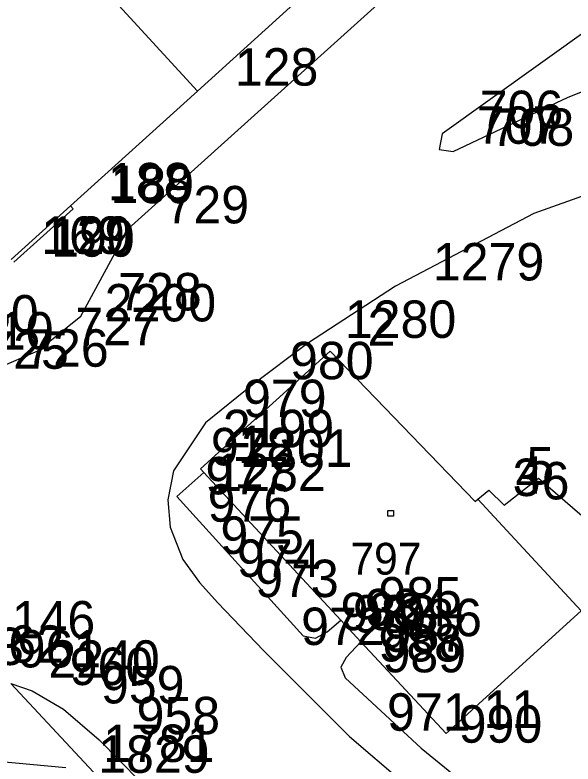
# Model space of a CAD drawing. Extents: x -822293 to -820259, y -1071573 to -1068794.
# Drawn here: x -821541.55 to -821511.74, y -1070055.15 to -1070015.12 of the extents above; entities that cross this region are included whole.
import ezdxf

# ---------------------------------------------------------------- set-up
doc = ezdxf.new("R2010")
doc.units = 0
for name, color, linetype in [('Vrstva 11', 7, 'Continuous'), ('Vrstva 2', 7, 'Continuous'), ('Vrstva 3', 7, 'Continuous'), ('Vrstva 6', 7, 'Continuous'), ('Vrstva 8', 7, 'Continuous'), ('Vrstva 9', 7, 'Continuous')]:
    doc.layers.add(name, color=color, linetype=linetype)

# ---------------------------------------------------------------- blocks, each defined once
blk = doc.blocks.new('Z402')
at = {"layer": 'Vrstva 2'}
for p, q in [((-10, 10), (20, 10)), ((-10, -20), (-10, 10)), ((20, 10), (20, -20)), ((20, -20), (-10, -20))]:
    blk.add_line(p, q, dxfattribs=at)

msp = doc.modelspace()

# ---------------------------------------------------------------- linework, layer by layer
at = {"layer": 'Vrstva 2'}
for p, q in [((-821531.81, -1070019.2), (-821540.27, -1070009.96)), ((-821531.81, -1070019.2), (-821524.85, -1070012.88)), ((-821538.59, -1070025.33), (-821531.81, -1070019.2)), ((-821541.75, -1070028.19), (-821538.59, -1070025.33)), ((-821524.72, -1070033.09), (-821531.65, -1070039.37)), ((-821524.72, -1070033.09), (-821516.97, -1070041.13)), ((-821531.65, -1070039.37), (-821531.47, -1070039.57)), ((-821531.47, -1070039.57), (-821524.14, -1070047.46)), ((-821515.42, -1070041.31), (-821513.59, -1070039.88)), ((-821513.59, -1070039.88), (-821511.26, -1070041.89)), ((-821516.82, -1070041), (-821516.24, -1070040.51)), ((-821516.24, -1070040.51), (-821515.42, -1070041.31)), ((-821516.97, -1070041.13), (-821516.82, -1070041)), ((-821511.3, -1070046.97), (-821518.52, -1070053.52)), ((-821524.14, -1070047.46), (-821523.07, -1070048.62)), ((-821523.07, -1070048.62), (-821518.52, -1070053.52)), ((-821527.48, -1070066.2), (-821541.77, -1070050.84)), ((-821551.21, -1070054.16), (-821538.84, -1070055.34))]:
    msp.add_line(p, q, dxfattribs=at)
at = {"layer": 'Vrstva 3'}
for p, q in [((-821506.63, -1070012.82), (-821518.73, -1070021.47)), ((-821535.51, -1070026.56), (-821522.18, -1070014.57)), ((-821512.01, -1070019.52), (-821507.8, -1070017.84)), ((-821518.14, -1070022.42), (-821512.01, -1070019.52)), ((-821518.73, -1070021.47), (-821518.89, -1070022.31)), ((-821518.89, -1070022.31), (-821518.14, -1070022.42)), ((-821505.33, -1070022.7), (-821513.83, -1070025.73)), ((-821538.59, -1070025.33), (-821538.45, -1070025.48)), ((-821538.45, -1070025.48), (-821541.62, -1070028.34)), ((-821513.83, -1070025.73), (-821521.23, -1070029.61)), ((-821538.04, -1070031.21), (-821535.51, -1070026.56)), ((-821521.23, -1070029.61), (-821525.93, -1070032.68)), ((-821538.76, -1070031.8), (-821538.04, -1070031.21)), ((-821540.33, -1070033.07), (-821538.76, -1070031.8)), ((-821525.93, -1070032.68), (-821528.86, -1070034.89)), ((-821543.01, -1070034.22), (-821540.33, -1070033.07)), ((-821528.86, -1070034.89), (-821531.37, -1070036.91)), ((-821531.37, -1070036.91), (-821532.45, -1070038.52)), ((-821532.45, -1070038.52), (-821533.09, -1070039.49)), ((-821533.09, -1070039.49), (-821533.38, -1070041.04)), ((-821532.9, -1070040.86), (-821531.47, -1070039.57)), ((-821532.9, -1070040.86), (-821526.16, -1070048.3)), ((-821516.82, -1070041), (-821511.3, -1070046.97)), ((-821533.38, -1070041.04), (-821533.26, -1070042.5)), ((-821533.26, -1070042.5), (-821532.58, -1070044.22)), ((-821532.58, -1070044.22), (-821531.7, -1070045.45)), ((-821531.7, -1070045.45), (-821530.72, -1070046.53)), ((-821530.72, -1070046.53), (-821528.27, -1070049.09)), ((-821524.87, -1070048.09), (-821524.14, -1070047.46)), ((-821525.5, -1070048.42), (-821524.87, -1070048.09)), ((-821526.16, -1070048.3), (-821525.5, -1070048.42)), ((-821523.07, -1070048.62), (-821523.86, -1070049.45)), ((-821528.27, -1070049.09), (-821523.68, -1070053.67)), ((-821523.86, -1070049.45), (-821524.14, -1070049.97)), ((-821524.14, -1070049.97), (-821523.92, -1070050.55)), ((-821523.92, -1070050.55), (-821519.85, -1070054.31)), ((-821541.77, -1070050.84), (-821540.63, -1070051.23)), ((-821540.63, -1070051.23), (-821538.96, -1070052.21)), ((-821538.96, -1070052.21), (-821537.06, -1070053.86)), ((-821523.68, -1070053.67), (-821517.6, -1070058.87)), ((-821537.06, -1070053.86), (-821530.77, -1070060.2)), ((-821519.85, -1070054.31), (-821515.46, -1070057.87))]:
    msp.add_line(p, q, dxfattribs=at)
at = {"layer": 'Vrstva 8'}
for p, q in [((-821531.81, -1070019.2), (-821531.81, -1070019.2)), ((-821512.01, -1070019.52), (-821512.01, -1070019.52)), ((-821518.73, -1070021.47), (-821518.73, -1070021.47)), ((-821518.89, -1070022.31), (-821518.89, -1070022.31)), ((-821518.14, -1070022.42), (-821518.14, -1070022.42)), ((-821538.59, -1070025.33), (-821538.59, -1070025.33)), ((-821538.45, -1070025.48), (-821538.45, -1070025.48)), ((-821513.83, -1070025.73), (-821513.83, -1070025.73)), ((-821535.51, -1070026.56), (-821535.51, -1070026.56)), ((-821521.23, -1070029.61), (-821521.23, -1070029.61)), ((-821538.04, -1070031.21), (-821538.04, -1070031.21)), ((-821538.76, -1070031.8), (-821538.76, -1070031.8)), ((-821525.93, -1070032.68), (-821525.93, -1070032.68)), ((-821540.33, -1070033.07), (-821540.33, -1070033.07)), ((-821524.72, -1070033.09), (-821524.72, -1070033.09)), ((-821528.86, -1070034.89), (-821528.86, -1070034.89)), ((-821531.37, -1070036.91), (-821531.37, -1070036.91)), ((-821532.45, -1070038.52), (-821532.45, -1070038.52)), ((-821531.65, -1070039.37), (-821531.65, -1070039.37)), ((-821533.09, -1070039.49), (-821533.09, -1070039.49)), ((-821531.47, -1070039.57), (-821531.47, -1070039.57)), ((-821513.59, -1070039.88), (-821513.59, -1070039.88)), ((-821516.24, -1070040.51), (-821516.24, -1070040.51)), ((-821532.9, -1070040.86), (-821532.9, -1070040.86)), ((-821516.82, -1070041), (-821516.82, -1070041)), ((-821533.38, -1070041.04), (-821533.38, -1070041.04)), ((-821516.97, -1070041.13), (-821516.97, -1070041.13)), ((-821515.42, -1070041.31), (-821515.42, -1070041.31)), ((-821533.26, -1070042.5), (-821533.26, -1070042.5)), ((-821532.58, -1070044.22), (-821532.58, -1070044.22)), ((-821531.7, -1070045.45), (-821531.7, -1070045.45)), ((-821530.72, -1070046.53), (-821530.72, -1070046.53)), ((-821524.14, -1070047.46), (-821524.14, -1070047.46)), ((-821524.87, -1070048.09), (-821524.87, -1070048.09)), ((-821526.16, -1070048.3), (-821526.16, -1070048.3)), ((-821525.5, -1070048.42), (-821525.5, -1070048.42)), ((-821523.07, -1070048.62), (-821523.07, -1070048.62)), ((-821528.27, -1070049.09), (-821528.27, -1070049.09)), ((-821523.86, -1070049.45), (-821523.86, -1070049.45)), ((-821524.14, -1070049.97), (-821524.14, -1070049.97)), ((-821523.92, -1070050.55), (-821523.92, -1070050.55)), ((-821540.63, -1070051.23), (-821540.63, -1070051.23)), ((-821538.96, -1070052.21), (-821538.96, -1070052.21)), ((-821523.68, -1070053.67), (-821523.68, -1070053.67)), ((-821518.52, -1070053.52), (-821518.52, -1070053.52)), ((-821537.06, -1070053.86), (-821537.06, -1070053.86)), ((-821519.85, -1070054.31), (-821519.85, -1070054.31))]:
    msp.add_line(p, q, dxfattribs=at)

# ---------------------------------------------------------------- block references
at = {"layer": 'Vrstva 11', "xscale": 0.01, "yscale": 0.01}
msp.add_blockref('Z402', (-821521.53, -1070041.7), dxfattribs=at)

# ---------------------------------------------------------------- texts
at = {"layer": 'Vrstva 6'}
msp.add_text('797', height=1.7, dxfattribs=at).set_placement((-821523.636, -1070045.03))
at = {"layer": 'Vrstva 9'}
for s, p in [('128', (-821529.81, -1070018.9)), ('706', (-821516.73, -1070021.17)), ('707', (-821516.89, -1070022.01)), ('708', (-821516.14, -1070022.12)), ('188', (-821536.59, -1070025.03)), ('189', (-821536.45, -1070025.18)), ('729', (-821533.51, -1070026.26)), ('169', (-821540.15, -1070027.89)), ('129', (-821539.75, -1070027.89)), ('190', (-821539.62, -1070028.04)), ('1279', (-821519.23, -1070029.31)), ('728', (-821536.04, -1070030.91)), ('2200', (-821536.76, -1070031.5)), ('2450', (-821546.24, -1070032.09)), ('1280', (-821523.93, -1070032.38)), ('1210', (-821545.44, -1070033)), ('727', (-821538.33, -1070032.77)), ('2', (-821522.72, -1070032.79)), ('725', (-821543.14, -1070034.03)), ('726', (-821541.01, -1070033.92)), ('980', (-821526.86, -1070034.59)), ('979', (-821529.37, -1070036.61)), ('2199', (-821530.45, -1070038.22)), ('978', (-821531.09, -1070039.19)), ('1', (-821529.65, -1070039.07)), ('2201', (-821529.47, -1070039.27)), ('5', (-821514.24, -1070040.21)), ('1282', (-821530.9, -1070040.56)), ('977', (-821531.38, -1070040.74)), ('3', (-821514.97, -1070040.83)), ('4', (-821514.82, -1070040.7)), ('6', (-821513.42, -1070041.01)), ('976', (-821531.26, -1070042.2)), ('975', (-821530.58, -1070043.92)), ('974', (-821529.7, -1070045.15)), ('973', (-821528.72, -1070046.23)), ('985', (-821522.14, -1070047.16)), ('984', (-821522.87, -1070047.79)), ('982', (-821524.16, -1070048)), ('983', (-821523.5, -1070048.12)), ('146', (-821541.73, -1070048.44)), ('986', (-821521.07, -1070048.32)), ('972', (-821526.27, -1070048.79)), ('987', (-821521.86, -1070049.15)), ('962', (-821543.4, -1070049.74)), ('988', (-821522.14, -1070049.67)), ('943', (-821545.54, -1070049.86)), ('961', (-821541.41, -1070049.99)), ('989', (-821521.92, -1070050.25)), ('2240', (-821539.77, -1070050.54)), ('960', (-821538.63, -1070050.93)), ('959', (-821536.96, -1070051.91)), ('971', (-821521.68, -1070053.37)), ('11', (-821516.52, -1070053.22)), ('958', (-821535.06, -1070053.56)), ('990', (-821517.85, -1070054.01)), ('1781', (-821536.84, -1070055.04)), ('1829', (-821537.11, -1070055.62))]:
    msp.add_text(s, height=2, dxfattribs=at).set_placement(p)

doc.saveas('drawing.dxf')
